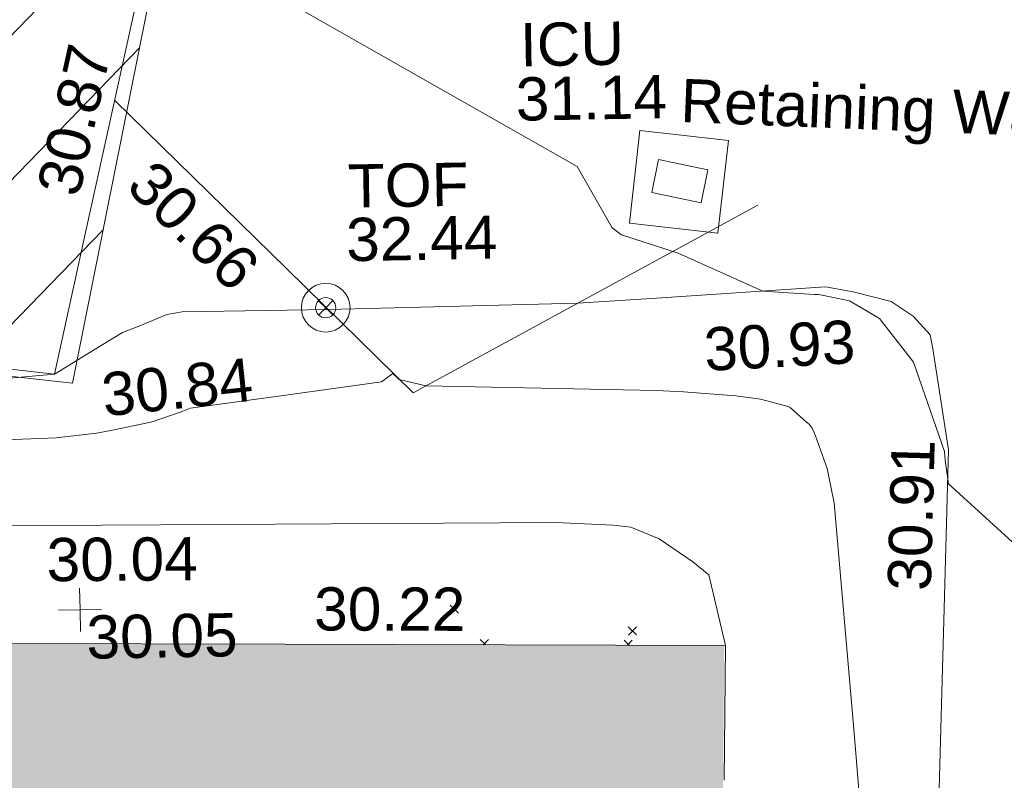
# Model space of a CAD drawing. Header units: millimetres. Extents: x -287732 to 520720, y -103372 to 287754.
# Tile 281 of 380: x 95153 to 103694, y 134790 to 141384. Entities that reach past the tile are written whole.
import ezdxf

# ---------------------------------------------------------------- set-up
doc = ezdxf.new("R2010")
doc.units = ezdxf.units.MM
doc.linetypes.add('IMPORT-HIDDEN2 _3_', pattern=[4762.5, 3175, -1587.5])
doc.linetypes.add('IMPORT-UG_ELEC_STREET LIGHTING_QLB2 _2_', pattern=[2700, 1500, -300.0000000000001, 0, -250, 150, -300.0000000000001, 0, -200])
for name, color, linetype, lineweight, true_color in [('00__TOPO__TOP_OF_FENCE_SYMBOL', 7, 'Continuous', 9, 0x666666), ('00_UAV_BUILDING_OUTLINE', 5, 'Continuous', 9, 0x0000ff), ('00_UAV_FENCE', 7, 'Continuous', 9, 0x264c2f), ('00_UAV_LEVEL_SPOT', 7, 'Continuous', 9, 0x666666), ('00_UAV_SERV_IC', 5, 'Continuous', 9, 0x0000ff), ('00_UAV_SLOPE_BOTTOM', 30, 'Continuous', 9, 0xff7f00), ('00_UAV_SLOPE_TOP', 40, 'Continuous', 9, 0xffbf00), ('00_UAV_TOP_OF_FENCE', 6, 'Continuous', 9, 0xff00ff), ('00_UAV_WALL_RETAINING', 7, 'Continuous', 9, 0x7c00a5), ('01_DTM_CONTOUR_MNR', 7, 'Continuous', 9, 0xa5a552), ('12333-PUM-2D-U-0001-C01 - Rev2_REVIT IMPORT_dwg', 7, 'Continuous', 9, 0x767676), ('A_RHA_Line', 7, 'Continuous', 9, 0x00a600), ('PUM-CHAMBER EXTENTS', 6, 'IMPORT-HIDDEN2 _3_', 9, 0xff00ff), ('PUM-UNABLE TO SURVEY', 190, 'Continuous', 9, 0x7f00ff)]:
    doc.layers.add(name, color=color, linetype=linetype, lineweight=lineweight, true_color=true_color)
doc.layers.add('A_RHA_Detail', color=7, linetype='Continuous', lineweight=9)
doc.layers.add('GEN-TEXT', color=7, linetype='Continuous', lineweight=9)
doc.styles.add('Swis721 Lt BT_2', font='swissl.ttf', dxfattribs={"height": 375})

# ---------------------------------------------------------------- blocks, each defined once
blk = doc.blocks.new('12333-PUM-2D-U-0001-C01 - Rev2_REVIT IMPORT_dwg_MSL_Node_LineworkTOF-2077248-Site Location Plan Proposed')
at = {"layer": '00__TOPO__TOP_OF_FENCE_SYMBOL', "color": 254, "true_color": 0xcccccc, "flags": 128}
for points in [[(165.3591892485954, 165.3591892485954), (0, 0), (-165.3591892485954, 165.3591892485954)], [(165.3591892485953, -165.3591892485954), (0, 0), (-165.3591892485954, -165.3591892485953)]]:
    blk.add_lwpolyline(points, dxfattribs=at)
at = {"layer": '00__TOPO__TOP_OF_FENCE_SYMBOL', "color": 254, "true_color": 0xcccccc}
for radius in [562.5594001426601, 233.853208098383]:
    blk.add_circle((0, 0), radius, dxfattribs=at)
blk = doc.blocks.new('12333-PUM-2D-U-0001-C01 - Rev2_REVIT IMPORT_dwg_UAV-2077255-Site Location Plan Proposed')
at = {"layer": '00_UAV_LEVEL_SPOT', "color": 254, "true_color": 0xcccccc, "flags": 128}
for points in [[(500.0000000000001, 0), (0, 0), (0, 500.0000000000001)], [(0, -500.0000000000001), (0, 0), (-500.0000000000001, 0)]]:
    blk.add_lwpolyline(points, dxfattribs=at)
blk = doc.blocks.new('12333-PUM-2D-U-0001-C01 - Rev2_REVIT IMPORT_dwg_MGS62954_T2_Galway_ITM_3d_Rev1-2077680-Site Location Plan Proposed')
at = {"layer": '00_UAV_FENCE', "color": 254, "true_color": 0xcccccc, "flags": 128}
for points in [[(533993691.643, 725678703.6135001), (533993851.6430001, 725682212.6135002), (533993864.4205722, 725683699.7890769), (533993885.9680001, 725686207.6840001), (533994062.7997907, 725688692.1306496), (533994106.9680001, 725689312.684), (533994387.9680001, 725690681.684), (533995427.9680001, 725692622.684), (533996131.272795, 725692530.1396747), (533999812.9680001, 725692045.6840001), (534000110.7220907, 725693295.6711402), (534000736.9680001, 725695924.6840001), (534001186.7326518, 725698172.1673436), (534001669.6567504, 725700585.3491353)], [(534005939.9680001, 725693403.684), (534002922.9680001, 725691831.6840001), (534001847.5164701, 725692922.3431871), (534000377.0257435, 725694413.6277083)]]:
    blk.add_lwpolyline(points, dxfattribs=at)
at = {"layer": '00_UAV_SERV_IC', "color": 254, "true_color": 0xcccccc, "flags": 128}
blk.add_lwpolyline([(534005085.9680001, 725693815.684), (534005511.968, 725693719.6840001), (534005447.5986674, 725693434.0450863), (534005021.5986673, 725693530.0450861)], close=True, dxfattribs=at)
at = {"layer": '00_UAV_SLOPE_BOTTOM', "color": 254, "true_color": 0xcccccc, "flags": 128}
blk.add_lwpolyline([(534005592.6430001, 725689593.6135), (534005459.9680001, 725690208.684), (534005322.9680002, 725690322.6840001), (534005032.9680001, 725690526.6840001), (534004788.968, 725690631.6840001), (534004637.9680001, 725690651.684), (534004136.968, 725690685.684), (534001219.4880605, 725690719.2860119), (533999187.9680001, 725690742.6840001), (533997688.9680001, 725690631.6840001), (533997332.9680002, 725690527.684), (533997020.9680001, 725690311.684), (533996888.9680001, 725689952.6840001), (533996868.8188044, 725689768.769001)], dxfattribs=at)
at = {"layer": '00_UAV_SLOPE_TOP', "color": 254, "true_color": 0xcccccc, "flags": 128}
for points in [[(534007099.7970963, 725679796.0922408), (534007081.798, 725680832.1600003), (534007101.7980001, 725681767.1600001), (534007118.798, 725682417.1600001), (534007247.875798, 725684790.5078566), (534007348.798, 725686646.1600002), (534007489.3656993, 725689776.6773585), (534007555.7980001, 725691256.1600002), (534007436.7980002, 725692134.1600001), (534007415.7980001, 725692254.1600002), (534007270.798, 725692419.1600002), (534007080.798, 725692551.1600001), (534006754.798, 725692638.1600002), (534006514.798, 725692686.1600002), (534005047.2822363, 725692615.7191068), (534004364.8276578, 725692582.9612232), (534002199.829754, 725692565.0479403), (534000930.7980001, 725692567.1600003), (534000797.7980001, 725692548.1600002), (534000561.7980002, 725692452.1600003), (534000410.798, 725692396.1600002), (534000133.4737844, 725692233.5795312), (533999812.9680001, 725692045.6840001)], [(533995448.9598222, 725689797.2766949), (533995739.968, 725690847.684), (533995910.9680001, 725691257.684), (533996040.9680001, 725691551.6840003), (533996245.9680001, 725691701.6840001), (533996536.968, 725691820.6840001), (533996827.9680002, 725691850.6840001), (533997134.9680001, 725691859.6840001), (533999102.2207896, 725691996.3191826), (533999812.9680001, 725692045.6840001)]]:
    blk.add_lwpolyline(points, dxfattribs=at)
at = {"layer": '00_UAV_WALL_RETAINING', "color": 254, "true_color": 0xcccccc, "flags": 128}
blk.add_lwpolyline([(534004823.968, 725693267.6840001), (534004928.9680001, 725694070.684), (534005694.1856669, 725693970.6244049), (534005589.1856668, 725693167.6244051)], close=True, dxfattribs=at)
at = {"layer": '01_DTM_CONTOUR_MNR', "color": 254, "true_color": 0xcccccc, "flags": 128}
for points in [[(534008318.7441881, 725690237.2999582), (534007550.0000001, 725690960.0000002), (534007526.8163978, 725691167.539707), (534007521.5131579, 725691242.8947371), (534007265.2264477, 725692020.5765586), (534006978.1518515, 725692403.029254), (534006720.325147, 725692560.6520236), (534006485.4521042, 725692615.0293994), (534006466.6771654, 725692617.1076118), (534006451.0512821, 725692620.3333335), (534006417.1674209, 725692623.4027148), (534005970, 725692660.0000001), (534005240.669865, 725693002.4351383), (534004753.0106258, 725693169.5159386), (534004673.271513, 725693230.7977326), (534004380.1078513, 725693767.8614568), (534000740, 725695920)], [(534006784.5830982, 725687445.1175184), (534006694.530526, 725688848.5209532), (534006557.8583884, 725690814.6037283), (534006502.6234748, 725691111.5962772), (534006405.0965275, 725691396.405922), (534006377.1145912, 725691464.5413095), (534006351.8014286, 725691499.1818081), (534006329.7398325, 725691516.2608564), (534006189.504287, 725691647.6469345), (534006171.494939, 725691656.1872457), (534005934.8726813, 725691722.3254638), (534005720.3127003, 725691756.7331913), (534005266.0796462, 725691797.6223549), (534005030.0806451, 725691814.1935484), (534003033.1560157, 725691888.935425), (534002804.1016877, 725691949.1177101), (534002750.0000001, 725692000), (534002649.0270086, 725691930.7638259), (534001753.2336068, 725691820.9315833), (534000989.9576593, 725691730.5927705), (534000958.347032, 725691720.5631659), (534000898.5022026, 725691697.7728832), (534000661.6774238, 725691620.9379292), (534000627.8557866, 725691614.1630559), (534000293.4180936, 725691550.6175377), (534000168.5412977, 725691527.7768059), (533999817.7203021, 725691494.1382564), (533997843.45828, 725691450.81932)]]:
    blk.add_lwpolyline(points, dxfattribs=at)
at = {"xscale": 0.375, "yscale": 0.375, "zscale": 0.375}
for name, p in [('12333-PUM-2D-U-0001-C01 - Rev2_REVIT IMPORT_dwg_MSL_Node_LineworkTOF-2077248-Site Location Plan Proposed', (534002176.3219716, 725692581.5894824)), ('12333-PUM-2D-U-0001-C01 - Rev2_REVIT IMPORT_dwg_UAV-2077255-Site Location Plan Proposed', (534000000, 725690000.0000001))]:
    blk.add_blockref(name, p, dxfattribs=at)
at = {"layer": '00_UAV_BUILDING_OUTLINE', "color": 251, "true_color": 0x666666, "insert": (534002034.786261, 725690160.3769763), "char_height": 375, "width": 1495.902363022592, "attachment_point": 1, "rotation": 358.84977934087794, "line_spacing_factor": 1.005061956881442, "style": 'Swis721 Lt BT_2'}
blk.add_mtext('30.22', dxfattribs=at)
at = {"layer": '00_UAV_FENCE', "color": 251, "true_color": 0x666666, "char_height": 375, "width": 1495.902363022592, "attachment_point": 1, "line_spacing_factor": 1.005061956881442, "style": 'Swis721 Lt BT_2'}
for s, insert, rotation in [('30.87', (533999686.9022056, 725693653.6223514), 76.6015116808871), ('30.66', (534000717.6787248, 725693912.3395528), 314.5977489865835)]:
    blk.add_mtext(s, dxfattribs=dict(at, insert=insert, rotation=rotation))
at = {"layer": '00_UAV_LEVEL_SPOT', "insert": (534000051.8765643, 725689949.1441547), "char_height": 375, "width": 1495.902363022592, "attachment_point": 1, "line_spacing_factor": 1.005061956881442, "style": 'Swis721 Lt BT_2'}
blk.add_mtext('30.05', dxfattribs=at)
at = {"layer": '00_UAV_SERV_IC', "color": 251, "true_color": 0x666666, "char_height": 375, "attachment_point": 1, "line_spacing_factor": 1.005061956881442, "style": 'Swis721 Lt BT_2'}
for s, insert, width in [('ICU', (534003901.4532944, 725695018.6895293), 1021.012723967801), ('31.14', (534003856.6251438, 725694548.3105284), 1495.902363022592)]:
    blk.add_mtext(s, dxfattribs=dict(at, insert=insert, width=width))
at = {"layer": '00_UAV_SLOPE_BOTTOM', "color": 251, "true_color": 0x666666, "insert": (533999720.1153907, 725690627.6531533), "char_height": 375, "width": 1495.902363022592, "attachment_point": 1, "rotation": 359.3401262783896, "line_spacing_factor": 1.005061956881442, "style": 'Swis721 Lt BT_2'}
blk.add_mtext('30.04', dxfattribs=at)
at = {"layer": '00_UAV_SLOPE_TOP', "color": 251, "true_color": 0x666666, "char_height": 375, "width": 1495.902363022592, "attachment_point": 1, "line_spacing_factor": 1.005061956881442, "style": 'Swis721 Lt BT_2'}
for s, insert, rotation in [('30.93', (534005445.1764367, 725692350.1874492), 2.031238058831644), ('30.84', (534000206.1368746, 725692045.5731633), 5.059563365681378), ('30.91', (534007005.8488816, 725690048.6403183), 87.42900975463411)]:
    blk.add_mtext(s, dxfattribs=dict(at, insert=insert, rotation=rotation))
at = {"layer": '00_UAV_TOP_OF_FENCE', "color": 251, "true_color": 0x666666, "char_height": 375, "attachment_point": 1, "line_spacing_factor": 1.005061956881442, "style": 'Swis721 Lt BT_2'}
for s, insert, width in [('TOF', (534002386.5401356, 725693819.5863966), 1163.479615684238), ('32.44', (534002364.1164939, 725693356.2096918), 1495.902363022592)]:
    blk.add_mtext(s, dxfattribs=dict(at, insert=insert, width=width))
at = {"layer": '00_UAV_WALL_RETAINING', "color": 251, "true_color": 0x666666, "insert": (534005297.7044725, 725694512.9433888), "char_height": 375, "width": 3832.359387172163, "attachment_point": 1, "rotation": 356.71515868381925, "line_spacing_factor": 1.005061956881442, "style": 'Swis721 Lt BT_2'}
blk.add_mtext('Retaining Wall', dxfattribs=at)
blk = doc.blocks.new('12333-PUM-2D-U-0001-C01 - Rev2_REVIT IMPORT_dwg-1620468-Site Location Plan Proposed')
at = {"layer": 'PUM-CHAMBER EXTENTS', "true_color": 0xfff4d4}
h = blk.add_hatch(dxfattribs=at)
h.set_pattern_fill('FP_14', style=0, pattern_type=2)
h.set_pattern_definition([(45, (-533641079.65, -725615854.3560001), (-618.7184335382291, 618.7184335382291), [])])
h.paths.add_polyline_path([(351699.7223387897, 60394.56140982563), (351708.9931529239, 60906.25732130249), (352393.2163071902, 60898.13015708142), (353041.6677554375, 66223.39089351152), (353206.9931679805, 73966.25732118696), (353982.8594361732, 73952.71452510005), (354317.3501528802, 76699.64382133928), (358888.3501528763, 76111.64382135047), (361222.350152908, 86809.64382132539), (361563.3501529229, 88895.64382133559), (363078.3501529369, 90435.64382137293), (363904.3501529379, 101867.6438212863), (365385.1266995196, 110525.3932341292), (365230.9820148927, 110551.7047199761), (365498.4008083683, 111226.8875165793), (365470.0968050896, 111952.5482150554), (365624.7061381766, 111926.1574136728), (366051.3501529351, 114420.6438213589), (364898.3501528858, 114331.6438213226), (360524.3501529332, 111561.643821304), (356416.7002318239, 111258.678218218), (357929.2858412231, 111182.0907012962), (360544.5530249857, 111349.5624075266), (360546.5568067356, 111049.5690885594), (355314.0187962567, 111014.6190039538), (355309.6134037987, 111177.0234435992), (355277.3501528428, 111174.6438213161), (352644.3501529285, 114141.6438213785), (338239.8330883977, 112460.2766464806), (329804.3501528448, 111555.6438213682), (319532.3501528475, 110592.6438213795), (310517.3501528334, 109863.6438213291), (302620.3501528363, 109581.6438213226), (295825.3501529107, 109566.6438213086), (279813.350152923, 106549.6438213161), (276140.8366145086, 103581.1872824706), (276061.814112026, 103425.8629484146), (271406.8224872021, 105468.1551963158), (271509.3894614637, 105701.9358727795), (267649.3501529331, 107463.6438213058), (260223.350152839, 100640.6438213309), (259796.3501529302, 72682.64382134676), (269496.3501528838, 64316.64382130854), (273776.3501529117, 63665.64382135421), (309011.3501528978, 62955.64382139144), (311037.3501528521, 62074.6438213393), (338250.4136490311, 60841.37633496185), (351699.5658924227, 60394.56660730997)])
h.paths.add_polyline_path([(268358.9909750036, 65556.86419187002), (264596.4920611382, 69167.41490751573), (264804.2082447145, 69383.87273540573), (266581.5988270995, 67470.36930634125), (268566.7072650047, 65773.32227584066), (268393.5501527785, 65592.87780161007)])
h.paths.add_polyline_path([(332379.8871528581, 67575.85382149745), (302320.8871528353, 68122.85382142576), (302332.4158496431, 68783.33241919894), (280169.8095181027, 69186.63780598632), (280330.3604934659, 78384.59702432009), (275960.0958838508, 78464.13017966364), (276108.0612945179, 86595.19465455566), (280450.151176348, 86519.40319374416), (280756.2778082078, 103341.6855813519), (302910.5740271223, 102938.5317815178), (302920.972094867, 103534.2366836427), (310787.9439886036, 103391.077438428), (310815.0515439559, 104880.7045066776), (318228.828162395, 104745.7919744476), (318301.0448391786, 108714.2766025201), (322633.8020448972, 108635.4310593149), (322539.6341878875, 103240.5581443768), (349750.1643799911, 102745.3933022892), (349310.9351529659, 74176.4228213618), (332506.0083566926, 74506.52523825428), (332420.0679097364, 69783.88557772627)])
h.paths.add_polyline_path([(262373.7501529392, 72788.24382127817), (262335.6501529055, 75226.64382126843), (265345.5501529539, 75226.64382127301), (265383.6501528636, 72864.44382129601), (265304.282726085, 72862.43451935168)])
h.paths.add_polyline_path([(261383.1501529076, 75912.44382133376), (261459.3501528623, 80789.24382130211), (267517.2501529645, 80713.04382131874), (267441.0501529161, 75836.24382126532), (261504.349508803, 75910.91930113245)])
h.paths.add_polyline_path([(302573.8228673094, 78329.5292630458), (302592.4407276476, 78963.90062831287), (306343.567266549, 78898.43991812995), (306598.9518629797, 91613.856582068), (302817.47857218, 91689.80612071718), (302824.7189976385, 92271.11380375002), (296640.3411529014, 92395.32482125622), (296360.3411528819, 78454.32482147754), (302538.3452618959, 78330.24181806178)])
h.paths.add_polyline_path([(261840.3501529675, 80865.44382132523), (261687.9501528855, 92981.24382128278), (264050.1501528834, 92981.2438213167), (264202.5501529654, 80865.44382135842), (262112.9041611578, 80865.44382132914)])
h.paths.add_polyline_path([(274664.4282881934, 104261.9875886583), (272430.0401462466, 105281.7542374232), (273799.1437452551, 104582.3695657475), (274486.1144024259, 104328.01044291)])
h.paths.add_polyline_path([(315481.3501528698, 115683.6438212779), (326437.1652111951, 116343.5766866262), (364189.3501528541, 120948.6438212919), (366744.3501529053, 124721.6438213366), (363517.3501528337, 126053.6438213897), (359872.3501529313, 126432.6438213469), (352849.3501528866, 126181.6438212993), (339104.3501528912, 124625.6438213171), (335451.3501528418, 124514.6438212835), (325145.3501528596, 123235.643821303), (319635.3501528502, 122976.6438213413), (314446.3501528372, 122493.6438213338), (313566.3501528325, 118980.6438212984), (313763.6326656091, 118640.9882366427)])
h.paths.add_polyline_path([(322305.0501529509, 119194.0438212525), (322152.6501528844, 121403.8438213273), (326724.6501528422, 121784.8438212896), (326877.0501529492, 119498.8438213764), (323355.1979920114, 119264.0536772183)])
h.paths.add_polyline_path([(328629.650152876, 120870.4438213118), (328477.2501528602, 122089.6438212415), (329810.7501529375, 122242.0438213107), (329963.150152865, 121022.843821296), (328841.381541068, 120894.6416942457)])
h.paths.add_polyline_path([(317352.0501529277, 121480.0438213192), (317352.0501529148, 121861.0438213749), (317618.7501529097, 121856.3885555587), (317618.7501529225, 121480.0438212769), (317362.3608134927, 121480.0438213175)])
h.paths.add_polyline_path([(331601.450152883, 122089.6438213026), (331144.2501529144, 122242.0438212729), (331258.5501528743, 122623.0438212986), (331715.7501528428, 122470.6438213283), (331644.5503212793, 122233.3110493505)])
at = {"layer": 'GEN-TEXT', "color": 253, "true_color": 0xaaaaaa}
for p, q in [((362130.994813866, 74060.28848222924), (362201.7054919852, 74130.99916034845)), ((362201.7054919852, 74060.28848222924), (362130.994813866, 74130.99916034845)), ((363672.9948137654, 73843.28848228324), (363743.7054918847, 73913.99916040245)), ((363743.7054918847, 73843.28848228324), (363672.9948137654, 73913.99916040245)), ((362433.9948686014, 73780.99910559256), (362386.9948138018, 73827.99916039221)), ((362411.1638348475, 73781.45750331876), (362457.7054919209, 73827.99916039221)), ((363678.991709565, 73756.00226460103), (363634.9948138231, 73799.99916034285)), ((363662.0487736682, 73756.34244206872), (363705.7054919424, 73799.99916034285))]:
    blk.add_line(p, q, dxfattribs=at)
at = {"layer": 'PUM-UNABLE TO SURVEY', "color": 7, "true_color": 0xfff4d4, "flags": 128}
blk.add_lwpolyline([(365385.1266995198, 110525.3932341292), (363904.3501529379, 101867.6438212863), (363078.3501529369, 90435.64382137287), (361563.3501529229, 88895.64382133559), (361222.350152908, 86809.64382132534), (358888.3501528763, 76111.64382135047), (354317.3501528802, 76699.64382133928), (353982.6122505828, 73950.68456939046)], dxfattribs=at)
blk.add_blockref('12333-PUM-2D-U-0001-C01 - Rev2_REVIT IMPORT_dwg_MGS62954_T2_Galway_ITM_3d_Rev1-2077680-Site Location Plan Proposed', (-533641079.6498471, -725615854.3561786))

msp = doc.modelspace()

# ---------------------------------------------------------------- hatches: boundary and pattern name
at = {"layer": 'A_RHA_Detail', "true_color": 0xc0c0c0}
h = msp.add_hatch(color=9, dxfattribs=at)
h.paths.add_polyline_path([(-80880.60083809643, -68502.79057078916), (-80400.865924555, -68483.41509113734), (-80400.865924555, -62984.64684185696), (-24474.85765177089, -63009.32043784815), (-24456.14471271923, -50840.30023858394), (-36622.55041039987, -50831.65104353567), (-36622.55041039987, -44228.57792613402), (-50959.0526582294, -44218.38599194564), (-50959.0526582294, -42573.78171514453), (-54563.9325804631, -42571.21897729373), (-54565.69773352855, -45054.17447474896), (-92408.82109321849, -45027.27149621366), (-92411.78875845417, -49201.74309222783), (-100061.9988811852, -49201.74309222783), (-100052.2214449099, -64852.82557838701), (-86120.90825229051, -64852.82557838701), (-86092.1662649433, -62957.90041523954), (-84861.10047608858, -62957.90041523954), (-84854.79052929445, -68240.109737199), (-80870.60226892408, -68240.10973722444)])
h.paths.add_polyline_path([(-137238.9269902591, -68461.9384092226), (-132719.7426408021, -68433.0633692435), (-132847.0731201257, -62850.04282283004), (-130454.6837966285, -62916.63108078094), (-130498.2830220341, -61355.85393642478), (-117581.136331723, -61423.42893438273), (-117492.3908565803, -49183.91309190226), (-125136.5200282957, -49178.47881952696), (-125133.572703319, -45032.61887136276), (-163007.1824077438, -45005.6942194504), (-163007.1824076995, -44090.2963411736), (-163123.8521269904, -44090.21339942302), (-163122.6389897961, -42383.75184302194), (-166563.8543419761, -42383.75184298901), (-166565.034908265, -44044.39824208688), (-193158.4656786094, -44025.49275805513), (-193195.152889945, -62863.65652504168), (-137269.7106414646, -62916.63108078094), (-137254.3708868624, -65679.90523788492)])
h.paths.add_polyline_path([(120310.9497607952, -32334.28230164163), (120312.4652266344, -31610.73011961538), (133451.2244789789, -31638.24899384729), (133469.2230092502, -19717.98315780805), (121295.7536929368, -19692.48606430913), (121319.8434528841, -8190.941560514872), (112277.0825930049, -8172.001674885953), (112263.1770823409, -14811.1234547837), (78285.85310969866, -14739.95861438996), (78292.82277619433, -8167.077575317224), (75241.99098605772, -8160.673431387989), (69355.76844233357, -8152.931592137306), (69353.6659720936, -9156.74635762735), (68372.60878945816, -9154.691552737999), (68372.60878945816, -13705.52853215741), (69333.7233474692, -13707.54156770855), (69325.07112547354, -16249.53369228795), (66623.4489111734, -16249.53369228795), (66619.79243935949, -17995.29925530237), (65989.07757494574, -17995.2992552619), (65985.44262772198, -19730.78799483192), (57152.23993377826, -19712.28702421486), (57127.42535098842, -31559.89463417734), (70277.87165424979, -31587.43801817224), (70277.87165431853, -32271.7414715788), (78263.96947909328, -32285.12944888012), (78266.62661740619, -31019.79372153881), (112335.8856506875, -31091.15111860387), (112335.8856506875, -32317.57330553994), (119781.4233959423, -32333.17321913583)])
h.paths.add_polyline_path([(7503.717409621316, -1791.439263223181), (15482.43097392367, -674.0213231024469), (15484.0826588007, 148.1327206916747), (56188.28042539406, 205.5276654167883), (56155.84326007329, 14338.3166313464), (18016.62665935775, 14236.48149539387), (17967.9025208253, 34313.18372071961), (21727.10644863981, 34324.0692624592), (21708.90974962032, 40608.10218321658), (18009.66447159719, 40608.10218321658), (17995.54603706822, 45483.75063442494), (9770.084204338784, 45420.6329473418), (3966.213879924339, 45446.76585222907), (3984.771235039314, 14176.56786832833), (1023.062455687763, 14176.56786837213), (-276.5134647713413, 14190.52623461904), (-231.6790044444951, 5968.135265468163), (-226.4491536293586, 193.7444677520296), (553.0869992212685, 183.4716499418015), (7477.609307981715, 143.2867586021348), (7488.638446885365, -674.0213231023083)])
h.paths.add_polyline_path([(77755.59663317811, 53.47451145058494), (77729.51881611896, 1699.844979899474), (94464.47132486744, 1659.976083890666), (94606.37913471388, 17991.390236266), (88810.4190114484, 18015.03260816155), (88799.89418497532, 14436.74271609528), (69413.88950349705, 14457.8773889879), (69377.35724448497, 99.62816357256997), (75241.99098605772, 67.32134432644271)])
h.paths.add_polyline_path([(61252.12079701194, 46453.95617366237), (105774.7348988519, 46472.68783506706), (105768.2642198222, 61852.61234306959), (92285.13876309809, 61852.61234306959), (92308.59670399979, 65784.30757140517), (96107.4668000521, 65767.60445243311), (96059.68081117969, 75209.20847378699), (101084.8427276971, 75071.88872764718), (104988.0046543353, 74765.36560406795), (108403.6894220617, 74363.8408943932), (112009.2703903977, 73787.25420861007), (115645.3524815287, 73049.69667206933), (116890.8108051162, 72761.69136252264), (120208.9929833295, 71893.18353872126), (120865.241739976, 71703.68484519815), (124135.6329506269, 70669.67317906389), (127435.6253142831, 69480.50055823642), (127820.4368670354, 69394.93141813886), (128274.3081769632, 69331.69585753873), (128731.8791144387, 69306.66104516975), (129189.9401488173, 69320.00258290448), (129645.2782985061, 69371.62688826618), (130094.6997111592, 69461.17185603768), (130535.0520071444, 69588.00939074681), (130963.246434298, 69751.24981927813), (131376.2795165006, 69949.74812590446), (131771.2541232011, 70182.11198903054), (132162.5575600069, 70460.5404660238), (132496.0921583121, 70741.69081113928), (132820.871367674, 71064.98072578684), (133117.4593294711, 71414.31364272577), (133383.77568926, 71787.23923950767), (133616.5473239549, 72178.5372844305), (133817.1647262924, 72590.54524898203), (133982.6025969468, 73017.89547513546), (134111.7005086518, 73457.59040801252), (134203.5529320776, 73906.54590458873), (134257.5155883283, 74361.61286216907), (134272.5462649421, 74819.5993153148), (134250.5259875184, 75277.29281745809), (134189.6227572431, 75731.48297747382), (134090.9274700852, 76178.98397757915), (133955.1324028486, 76616.65691993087), (133783.1900598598, 77041.43184345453), (133576.3064937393, 77450.32925647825), (133335.932843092, 77840.48103920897), (133063.7551572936, 78209.15055532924), (132761.6825665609, 78553.75185442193), (132431.8338935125, 78871.8678050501), (132076.5227905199, 79161.26705197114), (131698.2415080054, 79419.91966861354), (131299.6434187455, 79646.01139197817), (131093.5942456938, 79746.34209763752), (132146.0467355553, 83110.22226145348), (122787.7632953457, 86282.54285518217), (121604.3555412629, 82800.3591886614), (117095.9864227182, 83870.84033785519), (116841.9598400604, 83526.35449572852), (116120.5435466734, 91221.93611972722), (110237.7341284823, 91274.27491021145), (110194.3680786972, 90435.39030214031), (104988.0046543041, 90486.49901390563), (104973.2761846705, 94309.82427956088), (103746.1314668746, 94309.8242795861), (103839.9937121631, 122852.1474271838), (96365.09202306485, 122931.9599470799), (96350.3400238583, 123952.4168585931), (104555.5505249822, 123902.1925226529), (104607.3234458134, 120248.5396156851), (125502.5015002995, 120134.1933400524), (125662.0200253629, 137657.3796882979), (114479.5865733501, 137699.2256881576), (114382.306264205, 129149.9458158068), (104644.159003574, 129187.9975073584), (104577.9931702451, 126217.3903144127), (101184.4926406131, 126159.1566967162), (101264.6166812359, 135959.2655565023), (89967.23178808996, 135988.8856164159), (89927.63362986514, 125823.6463181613), (93630.53562302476, 125840.7948842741), (93580.65688892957, 122931.9599470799), (88697.38835376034, 122904.7310126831), (88679.3898954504, 95739.09143775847), (86378.25848996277, 95739.09143775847), (86378.18187189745, 96178.1008337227), (83279.50743284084, 96200.92083327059), (83273.62493422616, 95735.74732133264), (70169.67509619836, 95733.22421950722), (70166.26842742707, 96272.07409347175), (66674.99731294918, 96257.14073655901), (66654.74538556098, 95755.71092136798), (65784.77231079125, 95755.71092136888), (65887.65094984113, 117470.630565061), (53473.3427162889, 117487.9046429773), (53434.44066309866, 98570.46349063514), (40649.41626916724, 98570.46349063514), (40610.16711559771, 94406.01479078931), (38853.82372868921, 94410.36303440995), (38848.65589191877, 89463.65332729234), (40612.46601912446, 89518.45976927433), (40665.38257362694, 86257.73741128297), (38372.19584460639, 86305.72309285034), (38369.79374539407, 76901.0507917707), (50937.9512507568, 76944.40198294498), (50922.88567286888, 74598.78180889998), (56484.9061132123, 74588.85093771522), (56484.9061132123, 75194.85181995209), (92465.4037153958, 75233.0258166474), (92645.92783662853, 71766.64845094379), (89810.55521366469, 69362.83965827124), (85313.16173974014, 69360.94750420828), (85313.16173974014, 66907.4050808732), (75210.14498263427, 66903.15451589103), (75210.14498263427, 63815.70944550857), (70819.40014309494, 63815.70999200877), (70819.21601505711, 64253.35708059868), (69456.83415683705, 64253.35708059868), (69455.7195737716, 66901.99623166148), (61303.32856759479, 66898.5668068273), (61304.56054988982, 63970.32021231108), (70500.41048208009, 63970.32021219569), (70500.4088543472, 61852.59006207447), (61245.6438848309, 61848.69637488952), (61252.03558504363, 46656.49344428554)])
h.paths.add_polyline_path([(-17153.16561239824, 48569.32684293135), (-17153.16561224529, 60770.38083685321), (-29362.88357759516, 60774.70428694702), (-29362.88357759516, 67399.20394580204), (-43507.24466814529, 67405.01911303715), (-43488.5313307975, 69093.07334175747), (-45766.41866231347, 69109.32868388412), (-45794.3462003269, 67405.01911303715), (-47272.11273194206, 67404.2124544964), (-47272.44887633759, 66454.91798908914), (-86004.56386332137, 66468.63299519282), (-86006.66970787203, 60521.58362721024), (-92662.87722510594, 60521.58362721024), (-92665.2138765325, 50184.35611932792), (-79752.0168396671, 50179.78309939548), (-79752.016597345, 48591.4932381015), (-17157.7163123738, 48569.32845417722)])
h.paths.add_polyline_path([(-201056.4185878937, 48628.75479108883), (-138377.9751621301, 48634.64535779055), (-138377.9751621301, 50133.28201003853), (-125467.710581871, 50134.49626164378), (-125468.6909603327, 60566.1903686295), (-132186.8595614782, 60565.86652591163), (-132187.4203588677, 66533.0197876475), (-170643.3098734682, 66805.61809689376), (-170643.3098732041, 67738.78475848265), (-200340.0100486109, 67488.93693764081), (-200348.7171487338, 60827.78025104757), (-201057.5650552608, 60827.71357558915), (-201056.6510294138, 51102.04313372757)])
h.paths.add_polyline_path([(-240051.5126725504, 54769.19491160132), (-239444.490259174, 54811.10754483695), (-239186.5396223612, 54841.92927608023), (-238764.8191577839, 54940.98166103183), (-238382.4735933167, 55122.46891388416), (-237990.3402229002, 55354.87497234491), (-237269.2031023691, 55936.21515020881), (-237032.4836384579, 56225.56611516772), (-236793.0039602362, 56569.31473944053), (-236554.5880578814, 57004.26389721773), (-236432.7219585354, 57267.46508908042), (-236300.081527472, 57753.26238983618), (-236250.7285154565, 58017.17885684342), (-236235.6490609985, 58516.21786804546), (-236233.2538429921, 58987.85640053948), (-236213.7029795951, 59823.48083769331), (-236363.8287855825, 59820.86038205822), (-236634.0279869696, 60698.06075827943), (-236391.9547756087, 61432.19726339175), (-236225.4740089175, 61435.10319600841), (-236201.6036569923, 62637.68779596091), (-232563.5271750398, 62639.28734435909), (-232563.5271750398, 63049.03842404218), (-232732.1945866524, 63049.15302218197), (-232860.1521277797, 63457.95890274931), (-232731.606808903, 63914.24862697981), (-232560.8209656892, 63914.24862697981), (-232515.1276847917, 70598.00033009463), (-240628.6947849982, 70598.85496273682), (-240629.7923196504, 72350.98321577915), (-246412.6011212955, 72347.36085933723), (-246412.6011212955, 70616.45923936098), (-254449.5805725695, 70618.60952619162), (-254454.637144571, 70754.06491720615), (-254469.7140363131, 73191.66276250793), (-263883.2532625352, 73267.83063688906), (-263902.4181505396, 68260.74348553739), (-263714.8217520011, 68259.82096572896), (-263552.9672900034, 67819.65434396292), (-263719.0883117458, 67392.2068408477), (-263913.6298699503, 67392.20684284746), (-263956.7001913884, 58633.76423459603), (-260181.1963171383, 58611.22607638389), (-260192.3146983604, 56354.25111579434), (-257184.684388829, 56339.46086021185), (-257213.4419957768, 57092.93866021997), (-257338.5163846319, 57093.27331223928), (-257471.0109294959, 57531.74572308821), (-257338.5163845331, 58062.22513696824), (-257203.4956297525, 58064.06881289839), (-257173.5751889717, 58598.54056692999), (-256478.2273617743, 58575.27357994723), (-256478.2273617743, 58788.51859473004), (-256013.0091299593, 58911.92701534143), (-255397.0786664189, 58780.99767617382), (-255397.0786664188, 58595.982422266), (-243809.885361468, 58585.92793201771), (-243805.3570672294, 58352.04527760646), (-243740.939469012, 57884.52572680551), (-243619.0830608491, 57421.84877545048), (-243424.3877545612, 56943.65915412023), (-243247.1437899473, 56608.24157713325), (-243003.0710579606, 56249.99021479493), (-242732.2093200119, 55932.75703082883), (-242371.7230178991, 55603.12658811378), (-242141.255125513, 55424.88676767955), (-241804.9643037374, 55216.88439822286), (-241529.4640827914, 55077.02869055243), (-241100.6275144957, 54917.18295003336), (-240836.2134980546, 54840.82833176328), (-240453.4486195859, 54788.60784130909), (-240218.9578693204, 54777.28227442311)])
h.paths.add_polyline_path([(40276.69022552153, 59895.36417752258), (40328.62676029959, 69196.9439153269), (36588.99968785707, 69217.8245910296), (36619.46637569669, 74674.25962428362), (32264.36460078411, 74687.02318924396), (32233.48293867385, 69156.26826306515), (11916.69390495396, 69269.70959686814), (11966.66200111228, 78218.75165974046), (29087.509017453, 78123.15526808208), (29143.44567205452, 88141.1370047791), (15719.348796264, 88216.09212953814), (15732.60379610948, 90589.9978889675), (4594.294101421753, 90652.19003489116), (4525.129359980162, 78265.12250449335), (10096.76365553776, 78234.01258731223), (10077.43887221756, 74773.03821910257), (4547.641142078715, 74803.91453678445), (4465.579974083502, 60107.1600234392), (19125.89094760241, 60025.30234268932), (19139.86249374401, 62527.53804644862), (31738.59196305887, 62457.19146404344), (31724.55430858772, 59943.11609815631), (38369.79364225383, 59906.01157293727)])
h.paths.add_polyline_path([(-246083.0241259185, 72334.29150213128), (-246083.0594797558, 72334.30275087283), (-246208.2905500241, 72334.29150213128)])
h.paths.add_polyline_path([(-114575.3004830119, 112178.0758695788), (-114575.3246435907, 112178.0758695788), (-114707.2752166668, 115801.5811617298)])
h.paths.add_polyline_path([(-154699.9178765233, 101760.4080976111), (-114382.050333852, 101776.0542914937), (-114382.050333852, 106926.9360164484), (-113755.641395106, 106927.1792101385), (-113757.5507412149, 111847.2721531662), (-114431.6837526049, 111847.2721531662), (-114431.8097758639, 112178.0758695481), (-114575.3004830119, 112178.0758695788), (-114578.9984943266, 121707.2390833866), (-123056.9849702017, 121707.2390833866), (-123068.8201032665, 156452.7036899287), (-119381.2340625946, 156454.1348067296), (-119381.2340625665, 160165.8597952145), (-115501.031452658, 160167.3662801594), (-115503.3750945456, 166206.5793118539), (-132411.7987151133, 166599.6604729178), (-132411.8243278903, 166665.6603411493), (-135275.0124468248, 166664.5490317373), (-135275.0124468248, 166628.1883101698), (-135911.3205076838, 166628.1944502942), (-135911.3479256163, 166352.1604668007), (-152521.1633846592, 166345.7146753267), (-152518.3680955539, 159142.6836790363), (-150699.3133726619, 159117.9265656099), (-150758.5477087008, 122560.691203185), (-151059.2005266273, 122560.691203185), (-151061.0981347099, 121302.4374932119), (-154138.3148337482, 121372.6012653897), (-154138.3148337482, 121865.1834517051), (-154704.3888425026, 121867.2611370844), (-154688.5451973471, 119352.3937021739), (-154745.5933227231, 119352.3715636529), (-154745.5763474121, 118722.1532660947), (-160794.1544526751, 118748.7442832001), (-160794.1544526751, 119410.5425977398), (-163852.1622693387, 119422.408321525), (-163855.0715294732, 118762.2003111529), (-167568.6765459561, 118778.5256058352), (-166634.6619849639, 124395.1277019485), (-166930.050559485, 124500.0918161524), (-167568.6765459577, 124707.6250903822), (-168028.2173235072, 124841.3808647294), (-168630.5006276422, 124991.3056740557), (-169238.2056069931, 125117.4693074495), (-169850.3952285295, 125219.6772876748), (-170466.1255403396, 125297.7720169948), (-171089.11025998, 125351.8553033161), (-171704.4065937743, 125381.1774255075), (-172325.0479971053, 125386.3595015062), (-172782.2248668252, 125374.5832362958), (-173401.7764235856, 125337.4554476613), (-174109.844898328, 125263.4341236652), (-174634.1213722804, 125190.4100126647), (-175245.0145766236, 125080.719099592), (-176047.1958093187, 124895.7675260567), (-176665.4852587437, 124724.7228134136), (-177045.3001228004, 124609.1129151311), (-177631.5127792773, 124405.2077276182), (-176665.4852586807, 118818.5158794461), (-177558.9402083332, 118822.4435768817), (-177662.2853368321, 125263.4341236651), (-176365.3912351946, 126542.9270807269), (-159462.2970490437, 126319.910391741), (-157057.7396790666, 128609.0850976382), (-157060.6673204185, 136153.1661957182), (-158638.8016610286, 137740.2441626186), (-159352.3735831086, 137740.2441626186), (-161634.4140634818, 140201.1078539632), (-168727.9404945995, 140256.8191146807), (-171035.0401161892, 137942.8847305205), (-174184.1459014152, 137942.8847305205), (-176460.1167434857, 140292.2858551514), (-177341.6856934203, 140292.2858551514), (-177341.7113613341, 140358.4281613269), (-183428.5803825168, 140356.0660244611), (-185921.6385985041, 137917.4639994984), (-185921.6385985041, 131757.3091155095), (-186906.8767412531, 131756.9267733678), (-187725.3914540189, 130809.9989183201), (-187724.058890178, 127376.1828148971), (-186481.0281350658, 126304.5577463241), (-186479.4846754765, 122327.2959175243), (-185176.2828158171, 121059.4673825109), (-180304.1129154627, 121059.4673824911), (-180304.1136492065, 118802.0484409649), (-193555.3706955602, 118802.0484409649), (-193555.368699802, 133117.8341649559), (-192593.6442938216, 133118.2073819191), (-192593.6442938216, 134200.8158367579), (-192224.6284783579, 134200.9592041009), (-192225.5653014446, 136615.0101267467), (-192595.0012460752, 136615.0101267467), (-192595.4357332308, 137734.4745165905), (-193589.2709668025, 137734.4746851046), (-193589.2685988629, 147474.570583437), (-193163.2062206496, 147492.8644732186), (-192765.7252967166, 147531.087133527), (-192359.9383250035, 147589.5931622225), (-192199.8207947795, 147616.5827294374), (-191882.7548926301, 147682.9245600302), (-191568.5380070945, 147761.6632019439), (-191257.654638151, 147852.677242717), (-190828.6072909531, 148002.2045655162), (-190647.7999969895, 148070.9514233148), (-190349.7690789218, 148197.8750094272), (-190056.9509284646, 148336.4013817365), (-189769.797051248, 148486.3169427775), (-189405.3590254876, 148698.0567944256), (-189132.906026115, 148873.2749095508), (-188867.542109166, 149059.0543929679), (-188609.6764469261, 149255.1087866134), (-188354.9814055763, 149465.3525772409), (-188079.6339208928, 149713.879248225), (-187884.9836199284, 149901.8220103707), (-187545.928247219, 150265.8040604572), (-187446.29984479, 150378.3960832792), (-187241.3270201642, 150629.2310214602), (-187046.3599558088, 150887.9197697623), (-186861.6992771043, 151154.0634500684), (-186546.1373636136, 151669.829875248), (-186524.4196769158, 151707.0632450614), (-163675.2898318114, 151669.829875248), (-163687.5843045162, 148134.07679455), (-157303.6541541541, 148136.492106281), (-157303.6541541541, 155759.91501608), (-157557.4317586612, 155765.0384228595), (-157555.9168973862, 166678.0466575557), (-187009.2021991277, 166699.7464767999), (-187013.0952111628, 162054.4009359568), (-188707.17754695, 162044.5925187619), (-188705.9961892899, 155021.5333641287), (-188737.9999316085, 154650.5326604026), (-188799.0133969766, 154283.1866125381), (-188857.2045401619, 154035.4341107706), (-188966.1106131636, 153679.3368924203), (-189102.6200311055, 153332.8820747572), (-189265.8911675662, 152998.2056672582), (-189454.9174011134, 152677.371060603), (-189645.2484685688, 152421.3220123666), (-189916.9563410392, 152104.2450531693), (-190212.7041973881, 151809.4634871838), (-190530.6686598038, 151538.7947471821), (-190868.8893671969, 151293.9075915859), (-191225.281078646, 151076.3118324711), (-191597.6465194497, 150887.3490191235), (-192092.8415776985, 150682.5621956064), (-192519.2468154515, 150561.8451365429), (-192903.8930791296, 150482.240889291), (-193187.215491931, 150440.8868273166), (-193594.1866364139, 150407.1257787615), (-193594.5952989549, 151459.9895227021), (-205369.2399268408, 151455.4201247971), (-205354.4523517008, 113350.0822379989), (-207187.1580384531, 113349.3710182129), (-207184.3024929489, 105991.0636522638), (-205312.8748221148, 105991.1901500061), (-205311.2362476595, 101769.6553082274), (-175488.6451201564, 101781.2285901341), (-175488.6451201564, 110889.6985621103), (-154703.4627663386, 110897.5679794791), (-154700.2792295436, 102691.5597281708)])
h.paths.add_polyline_path([(193735.9435693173, 113047.8274774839), (208865.0938716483, 114991.0266430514), (208976.1154123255, 114126.6471160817), (216447.8967332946, 115086.3281915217), (216038.7305308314, 118271.9702413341), (232648.5073383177, 120405.3421626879), (233425.993615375, 114352.0734369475), (240632.2017567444, 115277.6440988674), (239854.8412683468, 121329.9334727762), (256406.8682407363, 123455.8879629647), (257091.7572256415, 118089.1198988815), (264572.2871227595, 119040.8180953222), (261877.8350555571, 138524.7609215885), (259178.7147038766, 138221.6086035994), (259197.3483655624, 137439.0084132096), (254686.1480587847, 136897.0007612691), (255412.6810205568, 131314.8303176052), (240852.7447969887, 129522.4514056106), (239771.0426543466, 137918.8519126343), (240649.5822431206, 138010.1984551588), (240062.3063116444, 142776.6750342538), (239165.7694642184, 142685.0143484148), (237630.9646614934, 151018.3171732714), (266172.8791088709, 154560.7889781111), (271297.1876944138, 142612.4006970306), (276531.7397502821, 144861.098714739), (274941.5029779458, 148527.9037281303), (302074.5307653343, 160134.9084326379), (300215.9323773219, 164320.1841173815), (301528.1613272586, 164907.0997989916), (300405.1237791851, 167477.8916353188), (299016.6944531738, 166945.7181824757), (295626.7488506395, 174518.754428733), (294333.0289184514, 177537.1551681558), (287288.8475947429, 174518.754428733), (289427.6893504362, 169661.0163463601), (272956.7816584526, 162557.1203578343), (271943.2187787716, 164897.4305293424), (267016.3118217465, 162764.0369715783), (268502.3094164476, 159357.0430143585), (265200.4029574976, 157946.4096681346), (226856.416695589, 153146.7821792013), (227510.3041274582, 148852.0205334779), (228280.9873165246, 141179.0007483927), (227302.3544112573, 141050.281300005), (227895.3788235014, 136433.1758633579), (228748.5501749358, 136523.8855003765), (229602.3077302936, 128023.7667641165), (217691.2359889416, 126493.8999679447), (217642.3600127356, 126874.433267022), (215138.5007311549, 126552.8357430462), (215194.9980427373, 126112.965074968), (215015.6132226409, 126089.924757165), (214840.9672575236, 127449.66446064), (192258.7012018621, 124549.1816390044), (193486.3576426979, 114991.0266430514)])
h.paths.add_polyline_path([(-78076.24187439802, 117605.5188722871), (-78076.23951902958, 117610.0871211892), (-78070.318122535, 129485.7330792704), (-74723.15926543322, 129478.385255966), (-74723.15926543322, 125435.7860624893), (-48015.64546086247, 125380.0246061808), (-47996.55031653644, 135872.5822179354), (-61198.15919578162, 135901.5630078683), (-74714.72264144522, 135923.5088764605), (-74723.6287602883, 131865.2975510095), (-78070.318122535, 131872.642169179), (-78062.97909487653, 149549.7689430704), (-58292.26570492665, 149541.5607197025), (-58292.26570491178, 148946.2407608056), (-37707.70924046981, 148937.6946533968), (-37703.30827430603, 159740.0672041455), (-44148.26955755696, 159742.7429641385), (-44148.26955755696, 162961.3319174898), (-49829.95437583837, 162961.3319174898), (-49830.92144130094, 160632.0129326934), (-78494.09026625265, 160643.9130440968), (-78494.09026625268, 161615.1537738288), (-78739.225852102, 161615.2555472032), (-78691.7919454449, 168187.9195488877), (-90844.57645036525, 168126.8149079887), (-90962.52567694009, 152686.7636277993), (-89064.97866809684, 152685.9758215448), (-89079.54115380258, 117610.0871211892), (-78374.80218507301, 117605.6428258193)])
h.paths.add_polyline_path([(69254.82576126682, 129235.9722870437), (69259.97086178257, 136167.789247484), (86068.0992678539, 136131.0235193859), (86008.66431381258, 164703.3084147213), (58789.63167882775, 164723.511581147), (58789.63167882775, 170119.2062865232), (54460.1632489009, 170122.4198087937), (54457.21717773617, 166153.279245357), (47042.2151650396, 166158.7829869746), (47041.10931533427, 164668.9097040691), (39173.27935198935, 164674.7495545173), (39172.83712618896, 164078.9539098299), (17014.87910992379, 164095.4005254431), (17002.38841206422, 147267.1142245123), (12659.63471563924, 147267.1142245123), (12653.60087534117, 139137.9291796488), (17031.41608901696, 139134.6797717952), (17024.5879174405, 129935.3194463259), (39191.34773726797, 129918.8662983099), (39191.34773726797, 129258.2867272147), (69014.0340609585, 129236.1510132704)])
h.paths.add_polyline_path([(39265.62356917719, 139467.8223435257), (33050.91021530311, 139484.1586867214), (33087.56357182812, 153427.9220784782), (39277.60130889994, 153411.6505991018), (39277.60130890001, 152830.3127277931), (43058.29603858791, 152820.3745823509), (43024.83899408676, 140092.5601633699), (39267.2657899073, 140092.5601633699)])
h.paths.add_polyline_path([(1979.548949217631, 189123.2414339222), (18699.10403225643, 189180.0465563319), (18678.46874730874, 195253.6675675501), (24349.02704561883, 195272.9334348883), (24334.96888372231, 199550.7690688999), (28829.78348974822, 199566.0403168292), (28798.3577216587, 208815.6446464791), (24334.949615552, 208806.151404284), (24333.90624841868, 209113.2475694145), (16811.59093053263, 209087.6903002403), (16806.58456499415, 208843.5909093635), (6772.293057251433, 208809.4991440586), (6797.166076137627, 201488.5780549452), (-8471.058649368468, 201436.7038490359), (-8471.058649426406, 200429.0172028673), (-11856.09020770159, 200417.5164702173), (-11823.72827009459, 190892.3684138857), (-7614.729360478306, 190906.6685966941), (-7614.729360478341, 190170.8290169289), (-4608.619189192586, 190169.2993656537), (-4608.238782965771, 190916.8832264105), (1973.379031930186, 190939.2444180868), (1977.122761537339, 189837.3456693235)])
h.paths.add_polyline_path([(-20506.22133143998, 190640.0286460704), (-20122.28942212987, 206347.1214480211), (-41550.34215551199, 207015.2557957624), (-41462.26177903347, 210449.6195896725), (-31391.41053372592, 210152.0276719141), (-31078.64493155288, 223862.5743669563), (-44305.08575743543, 224230.7972280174), (-44490.79956591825, 211865.5542346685), (-47510.12209648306, 211942.9901385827), (-47722.57925071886, 203659.0205614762), (-47076.06680548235, 203635.3001465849), (-47175.4684425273, 199531.9403872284), (-46801.21126120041, 199520.4703269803), (-46873.68175963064, 195478.5899481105), (-44600.40472248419, 195425.2559779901), (-44685.88459507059, 192243.2795180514), (-38073.99929115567, 192135.6564362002), (-38104.39995468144, 191126.972250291), (-21537.79264466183, 190668.5723412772)])
h.paths.add_polyline_path([(16801.02360973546, 195961.500137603), (9656.615133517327, 196015.1086063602), (9643.838150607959, 199513.9922857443), (11631.77992468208, 199485.8321209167), (11631.7920940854, 203322.2460456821), (16806.58456511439, 203391.4855728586), (16801.0407710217, 195984.4293109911)])
h.paths.add_polyline_path([(122084.9264926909, 200536.2570557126), (122088.1805162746, 206386.1947929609), (125211.1061638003, 206386.1947929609), (125211.1162733, 206645.8932837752), (126202.7098976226, 206645.8932838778), (126203.0204769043, 207041.0477229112), (130401.4034741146, 206979.0758390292), (130444.2691124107, 209883.280297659), (126202.8383603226, 209945.8832030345), (126203.0204769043, 214624.1281189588), (127364.791950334, 214624.1281190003), (127365.2106673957, 225380.2058567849), (126159.8599207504, 225380.2527798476), (126207.4133336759, 241475.3410923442), (119482.5411291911, 241495.8747898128), (119479.2041949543, 246182.0096278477), (109943.9121324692, 246175.2196735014), (109953.2702601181, 233033.381429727), (115000.5285021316, 233033.3814296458), (114999.579292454, 208653.4991933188), (112026.3032630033, 208653.4991933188), (112024.3519988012, 200538.6761891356), (122024.6079402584, 200536.2715596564)])
h.paths.add_polyline_path([(30087.05071580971, 200986.75440713), (38030.67179071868, 201028.6865660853), (38030.67179071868, 202922.9731660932), (38109.89531492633, 202923.3913649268), (38067.25569096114, 208827.6066631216), (38013.35839378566, 208827.6672237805), (38012.38630971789, 209012.5383931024), (30044.90685988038, 208970.480297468), (30076.83023715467, 202922.9203834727)])
h.paths.add_polyline_path([(195986.2599417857, 205661.5722736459), (202896.8751332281, 206052.0074670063), (202676.8862551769, 209945.7611691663), (195766.2710618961, 209555.3259759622)])
h.paths.add_polyline_path([(-91652.40581580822, 206392.6172135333), (-79454.24421187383, 206432.5105635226), (-79629.29258199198, 238245.6998510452), (-68904.21147484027, 238215.095164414), (-68918.55832832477, 246312.9061543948), (-68918.56040493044, 246314.0782553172), (-68756.515268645, 246312.9061543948), (-68755.20581930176, 246638.9786699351), (-79620.07671794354, 246651.3624133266), (-79606.5628449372, 247343.5411849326), (-82154.50636787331, 247318.0695596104), (-82154.50636787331, 247488.1275895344), (-91640.64698348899, 247472.5371040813), (-91638.72040628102, 246846.4753752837), (-131470.3702759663, 246641.42150215), (-131470.3702759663, 250159.5419305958), (-142857.1087886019, 250176.7939677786), (-142864.0554935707, 246220.0701029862), (-165118.8027587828, 246272.3986783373), (-165040.0492656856, 253907.936045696), (-178677.4727934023, 253929.5079730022), (-178699.5521575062, 238176.7234097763), (-138599.3373496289, 238209.4781454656), (-138548.4479938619, 206627.5237025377), (-126646.6702863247, 206572.2299428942), (-126666.6805510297, 234825.8818836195), (-124962.7180531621, 234825.9534805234), (-124969.0241559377, 234688.4891474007), (-91595.61129713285, 234664.3133306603), (-91650.87307429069, 207155.5994723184)])
h.paths.add_polyline_path([(142123.7078574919, 209113.5383730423), (152768.4446292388, 209127.3137314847), (152745.2992288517, 227012.63380935), (142100.5623961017, 226998.8584508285), (142121.8067345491, 210582.5602643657)])
h.paths.add_polyline_path([(168998.8561129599, 209274.9592350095), (169026.8416078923, 226860.3446540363), (161686.6780314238, 226876.6646907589), (161647.6783165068, 209291.3037608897), (168846.6177107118, 209275.2977201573)])
h.paths.add_polyline_path([(49761.46820719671, 218476.5678095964), (49794.00484360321, 223316.1680811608), (41274.07755982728, 223363.4010619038), (41273.58999769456, 223290.8795634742), (32187.30576796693, 223351.9666549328), (32202.10532419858, 225553.2987454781), (20081.83724695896, 225634.7833114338), (20035.26675877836, 218707.7438801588), (31566.33951793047, 218630.2204881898), (31566.12891731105, 218598.8950898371), (49750.1971391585, 218476.6435849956)])
h.paths.add_polyline_path([(162361.9830851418, 234154.05208666), (162366.6425722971, 241589.9129272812), (135261.102696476, 241630.986197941), (135249.088870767, 234197.8735112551), (160249.0277027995, 234157.4671671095)])
h.paths.add_polyline_path([(176458.8604389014, 246709.5724700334), (176516.2484477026, 252173.1529804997), (168884.2833866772, 252253.3171281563), (168934.86529241, 257068.9279575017), (164355.0504715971, 257117.0331241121), (164296.1746742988, 251511.808811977), (164416.8965511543, 251510.5407811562), (164367.8024342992, 246836.573754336), (171460.1142273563, 246762.0779818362)])

# ---------------------------------------------------------------- linework, layer by layer
at = {"layer": 'A_RHA_Line', "color": 7}
for p, q in [((97456.9677094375, 135969.2486450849), (92472.8696771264, 135982.3162072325)), ((101275.4715107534, 135959.2370966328), (97456.9677094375, 135969.2486450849)), ((101264.6166812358, 134789.974374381), (101275.4715107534, 135959.2370966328))]:
    msp.add_line(p, q, dxfattribs=at)

# ---------------------------------------------------------------- block references
at = {"layer": '12333-PUM-2D-U-0001-C01 - Rev2_REVIT IMPORT_dwg', "color": 254, "linetype": 'IMPORT-UG_ELEC_STREET LIGHTING_QLB2 _2_', "true_color": 0xffd4d4, "rotation": 0.9999999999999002}
msp.add_blockref('12333-PUM-2D-U-0001-C01 - Rev2_REVIT IMPORT_dwg-1620468-Site Location Plan Proposed', (-261895.0770586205, 55869.5817132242), dxfattribs=at)

doc.saveas('drawing.dxf')
